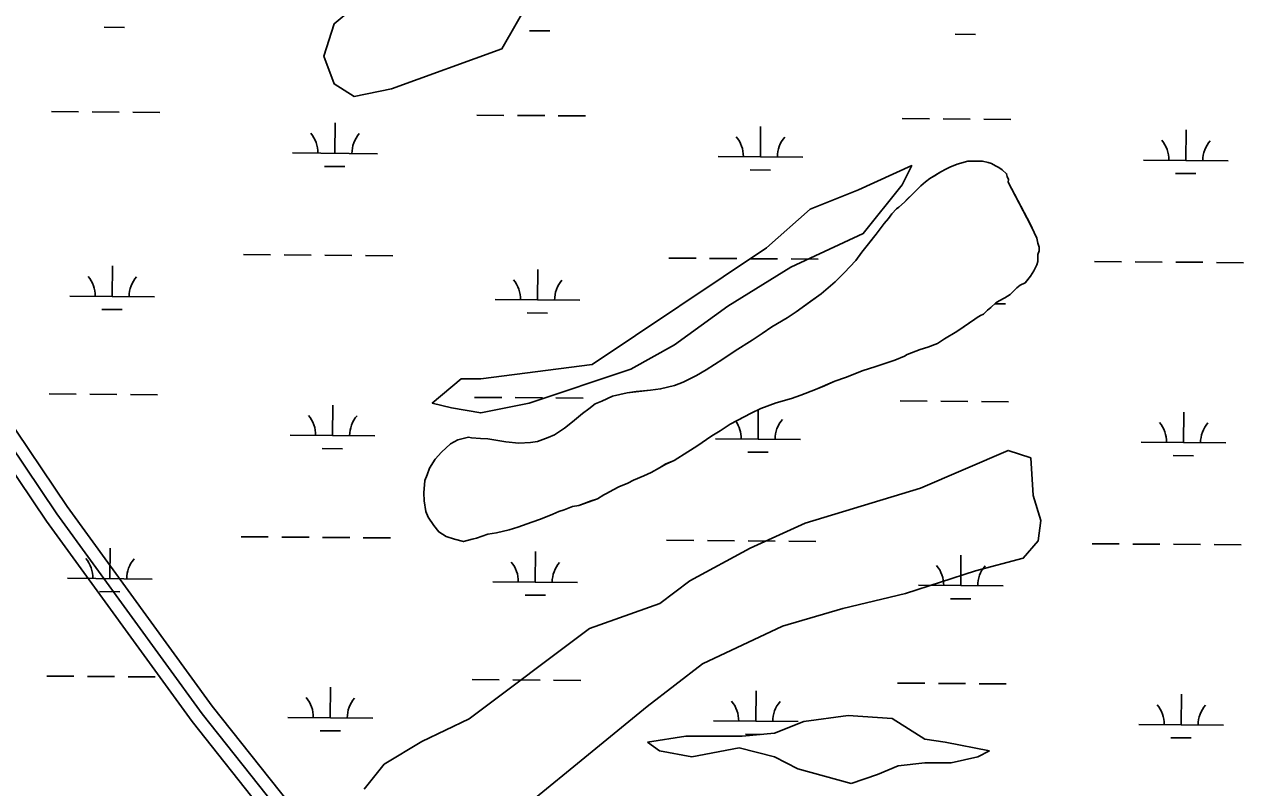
# Model space of a CAD drawing. Extents: x 3271442 to 3309282, y 752266 to 777610.
# Drawn here: x 3292603 to 3294042, y 759680 to 760579 of the extents above; entities that cross this region are included whole.
import ezdxf

# ---------------------------------------------------------------- set-up
doc = ezdxf.new("R2010")
doc.units = 0
for name, color, linetype in [('V-ROAD-CNTR', 7, 'Continuous'), ('V-SITE-VEGE', 7, 'Continuous'), ('V-TOPO-SHOR', 7, 'Continuous'), ('V-WETL-SWMP', 7, 'Continuous')]:
    doc.layers.add(name, color=color, linetype=linetype)

msp = doc.modelspace()

# ---------------------------------------------------------------- linework, layer by layer
at = {"layer": 'V-ROAD-CNTR'}
for points in [[(3291710.2, 762151), (3291884, 761617.6), (3292156.5, 760856.4), (3292211.8, 760716.1), (3292229.3, 760668.3), (3292244.5, 760630.3), (3292259.9, 760602), (3292280.3, 760564.6), (3292299.8, 760529.8), (3292338.4, 760467.9), (3292387.8, 760390.2), (3292491, 760226), (3292641.7, 760002.5), (3292813.1, 759766.6), (3292983.7, 759551.8), (3293204, 759296.3), (3293369.7, 759111.2), (3293474.9, 759003.5), (3293538.2, 758954.1), (3293592, 758926.2), (3293632.5, 758908), (3293657.7, 758906), (3293679.3, 758903.1), (3293711, 758901.8)], [(3292319.9, 760526), (3292351.1, 760475.9), (3292400.5, 760398.3), (3292503.5, 760234.2), (3292653.9, 760011.1), (3292825.1, 759775.7), (3292995.2, 759561.3), (3293215.3, 759306.2), (3293380.7, 759121.5), (3293484.9, 759014.7), (3293546.3, 758966.8), (3293598.5, 758939.7), (3293636.3, 758922.7), (3293659.3, 758920.9), (3293680.6, 758918.1), (3293711.6, 758916.8)], [(3292289, 760518.8), (3292325.8, 760459.9), (3292375.2, 760382.2), (3292478.4, 760217.8), (3292629.4, 759993.8), (3292801.2, 759757.5), (3292972.1, 759542.2), (3293192.7, 759286.4), (3293358.7, 759101), (3293464.8, 758992.3), (3293530, 758941.5), (3293584.8, 758913)]]:
    msp.add_lwpolyline(points, dxfattribs=at)
at = {"layer": 'V-SITE-VEGE'}
for points in [[(3293036.7, 760503.2), (3292992.3, 760494.3), (3292968.7, 760509.1), (3292956.8, 760541.7), (3292968.7, 760580.1), (3293004.1, 760609.7), (3293054.4, 760636.3), (3293160.8, 760680.7), (3293196.3, 760686.6), (3293220, 760660), (3293202.2, 760612.7), (3293166.8, 760550.5)], [(3293478.8, 760315.7), (3293530.2, 760361.5), (3293587.4, 760384.3), (3293650.2, 760412.9), (3293638.8, 760390), (3293593.1, 760332.9), (3293507.4, 760292.9), (3293433.1, 760247.1), (3293370.3, 760201.4), (3293318.8, 760172.8), (3293198.8, 760132.8), (3293141.7, 760121.3), (3293107.4, 760127.1), (3293084.5, 760132.8), (3293118.8, 760161.4), (3293141.7, 760161.4), (3293273.1, 760178.5)]]:
    msp.add_lwpolyline(points, close=True, dxfattribs=at)
msp.add_lwpolyline([(3293004.1, 759677.7), (3293027.8, 759707.2), (3293072.1, 759733.9), (3293128.3, 759760.5), (3293270.2, 759867), (3293353, 759896.6), (3293388.5, 759923.2), (3293459.5, 759961.7), (3293524.5, 759991.3), (3293660.5, 760032.7), (3293764, 760077.1), (3293790.6, 760068.2), (3293793.5, 760023.9), (3293802.4, 759994.3), (3293799.5, 759970.6), (3293781.7, 759949.9), (3293725.5, 759935.1), (3293642.8, 759908.5), (3293568.8, 759890.7), (3293497.9, 759870), (3293403.3, 759825.6), (3293338.2, 759775.3), (3293273.2, 759722), (3293193.4, 759656.9)], dxfattribs=at)
at = {"layer": 'V-TOPO-SHOR'}
for points in [[(3293162, 760088.6), (3293171.3, 760087.2), (3293186.6, 760085.8), (3293200.6, 760086.4), (3293208.6, 760087.7), (3293221.2, 760092.3), (3293228.6, 760095.6), (3293240.6, 760103.5), (3293249.9, 760110.8), (3293262, 760120.7), (3293269.3, 760126), (3293276.6, 760132), (3293284.6, 760135.2), (3293297.3, 760141.2), (3293314.6, 760145.1), (3293325.3, 760146.4), (3293341.9, 760148.3), (3293353.9, 760149.6), (3293370.5, 760153.5), (3293380.5, 760157.4), (3293396.5, 760165.3), (3293407.9, 760171.9), (3293427.2, 760184.5), (3293441.9, 760194.4), (3293461.9, 760206.9), (3293473.9, 760214.9), (3293485.3, 760222.8), (3293503.3, 760233.4), (3293514, 760240.6), (3293531.3, 760253.2), (3293543.3, 760261.8), (3293560, 760275.7), (3293570.7, 760286.3), (3293584.1, 760300.9), (3293591.5, 760310.8), (3293600.8, 760322.7), (3293608.2, 760332), (3293617.6, 760344.6), (3293622.9, 760350.6), (3293626.9, 760355.9), (3293632.3, 760361.8), (3293634.9, 760363.8), (3293641.6, 760369.8), (3293645, 760373.1), (3293651.6, 760379.7), (3293655, 760383), (3293661, 760389), (3293666.3, 760393.6), (3293671.7, 760397.6), (3293677, 760400.9), (3293684.4, 760405.5), (3293690.4, 760408.8), (3293695, 760410.8), (3293703.7, 760414.7), (3293716.4, 760418), (3293722.3, 760418), (3293730.3, 760417.9), (3293733.6, 760417.9), (3293740.3, 760416.6), (3293744.3, 760415.2), (3293748.9, 760412.5), (3293752.9, 760410.5), (3293756.9, 760407.8), (3293762.2, 760403.2), (3293762.8, 760399.8), (3293764.2, 760396.5), (3293764.1, 760393.2), (3293790.5, 760343.2)], [(3293790.5, 760343.2), (3293794.5, 760333.8), (3293797.8, 760327.2), (3293799.1, 760321.2), (3293800.4, 760316.5), (3293800.4, 760312.5), (3293799, 760307.9), (3293799, 760303.9), (3293799, 760299.9), (3293797.6, 760295.9), (3293796.3, 760292.6), (3293794.3, 760288.6), (3293790.2, 760282.6), (3293788.2, 760280), (3293786.2, 760277.3), (3293784.2, 760274.7), (3293778.2, 760272), (3293774.2, 760268.7), (3293766.2, 760260.8), (3293760.2, 760256.8), (3293753.5, 760253.5), (3293749.5, 760250.9), (3293743.5, 760245.6), (3293739.5, 760242.3), (3293734.8, 760237.6), (3293731.5, 760236.3), (3293727.5, 760233.7), (3293724.8, 760231.7), (3293712.1, 760223.1), (3293703.5, 760217.2), (3293688.8, 760208.6), (3293680.8, 760203.3), (3293669.4, 760198.7), (3293660.1, 760196.1), (3293644.8, 760190.1), (3293641.5, 760188.2), (3293630.1, 760183.6), (3293606.8, 760175.7), (3293592.8, 760171.1), (3293572.2, 760163.2), (3293559.5, 760158.6), (3293547.5, 760153.3), (3293536.8, 760148.7), (3293519.5, 760142.2), (3293508.2, 760138.2), (3293490.2, 760133), (3293472.2, 760126.4), (3293460.9, 760121.1), (3293444.9, 760112.6), (3293436.2, 760107.9), (3293424.2, 760100), (3293414.2, 760094.1), (3293396.8, 760082.2), (3293386.2, 760075.6), (3293370.1, 760065), (3293360.1, 760061.1), (3293352.8, 760056.4), (3293342.8, 760051.2), (3293334.1, 760047.2), (3293322.1, 760041.9), (3293315.5, 760038.6), (3293304.8, 760034), (3293298.1, 760030.7), (3293290.1, 760026.1), (3293286.8, 760024.8), (3293279.5, 760020.2), (3293272.1, 760017.5), (3293257.5, 760012.3), (3293250.1, 760011), (3293240.1, 760007), (3293234.1, 760005.1), (3293226.8, 760001.8), (3293212.2, 759995.9), (3293202.2, 759992.6), (3293185.5, 759986.7), (3293175.5, 759983.4), (3293160.2, 759980.1), (3293150.2, 759978.2), (3293136.9, 759973.6), (3293131.6, 759972.3), (3293121.6, 759969.7), (3293110.9, 759972.4), (3293101, 759975.7), (3293092.3, 759981.1), (3293086.4, 759988.5), (3293079.8, 759998.5), (3293077.1, 760005.1), (3293075.2, 760017.8), (3293074.6, 760027.1), (3293076, 760041.7), (3293078.7, 760048.4), (3293081.4, 760056.3), (3293088.1, 760066.9), (3293095.4, 760074.9), (3293106.1, 760084.8), (3293114.8, 760089.4), (3293127.4, 760092.7), (3293130.8, 760092), (3293141.4, 760091.3), (3293150.1, 760090.6), (3293162, 760088.6)]]:
    msp.add_lwpolyline(points, dxfattribs=at)
at = {"layer": 'V-WETL-SWMP'}
for p, q in [((3292697.6, 760575.9), (3292721.6, 760575.7)), ((3293199.4, 760571.8), (3293223.4, 760571.6)), ((3293701.3, 760567.7), (3293725.3, 760567.5)), ((3292635.3, 760476.4), (3292667.3, 760476.2)), ((3292683.3, 760476.1), (3292715.3, 760475.8)), ((3292731.3, 760475.7), (3292763.3, 760475.4)), ((3292969.8, 760427.3), (3292970.1, 760463.3)), ((3293137.2, 760472.3), (3293169.2, 760472)), ((3293185.2, 760471.9), (3293217.2, 760471.7)), ((3293233.2, 760471.5), (3293265.2, 760471.3)), ((3293639.1, 760468.2), (3293671.1, 760467.9)), ((3293687.1, 760467.8), (3293719.1, 760467.5)), ((3293735.1, 760467.4), (3293767.1, 760467.1)), ((3293471.7, 760423.1), (3293472, 760459.1)), ((3293973.6, 760419), (3293973.9, 760455)), ((3292919.8, 760427.7), (3293019.8, 760426.8)), ((3293421.7, 760423.5), (3293521.7, 760422.7)), ((3293923.6, 760419.4), (3294023.6, 760418.6)), ((3292957.6, 760411.9), (3292981.6, 760411.7)), ((3293459.5, 760407.8), (3293483.5, 760407.6)), ((3293684.4, 760405.5), (3293671.7, 760397.6)), ((3293690.4, 760408.8), (3293684.4, 760405.5)), ((3293695, 760410.8), (3293690.4, 760408.8)), ((3293703.7, 760414.7), (3293695, 760410.8)), ((3293716.4, 760418), (3293703.7, 760414.7)), ((3293733.6, 760417.9), (3293716.4, 760418)), ((3293740.3, 760416.6), (3293733.6, 760417.9)), ((3293744.3, 760415.2), (3293740.3, 760416.6)), ((3293748.9, 760412.5), (3293744.3, 760415.2)), ((3293752.9, 760410.5), (3293748.9, 760412.5)), ((3293756.9, 760407.8), (3293752.9, 760410.5)), ((3293762.2, 760403.2), (3293756.9, 760407.8)), ((3293666.3, 760393.6), (3293661, 760389)), ((3293671.7, 760397.6), (3293666.3, 760393.6)), ((3293762.8, 760399.8), (3293762.2, 760403.2)), ((3293764.2, 760396.5), (3293762.8, 760399.8)), ((3293764.1, 760393.2), (3293764.2, 760396.5)), ((3293790.5, 760343.1), (3293764.1, 760393.2)), ((3293961.4, 760403.7), (3293985.4, 760403.5)), ((3293661, 760389), (3293641.6, 760369.8)), ((3293632.3, 760361.8), (3293626.9, 760355.9)), ((3293634.9, 760363.8), (3293632.3, 760361.8)), ((3293641.6, 760369.8), (3293634.9, 760363.8)), ((3293622.9, 760350.6), (3293617.6, 760344.6)), ((3293626.9, 760355.9), (3293622.9, 760350.6)), ((3293617.6, 760344.6), (3293608.2, 760332)), ((3293794.5, 760333.8), (3293790.5, 760343.1)), ((3293797.8, 760327.1), (3293794.5, 760333.8)), ((3293608.2, 760332), (3293591.5, 760310.8)), ((3293799.1, 760321.2), (3293797.8, 760327.1)), ((3293800.4, 760316.5), (3293799.1, 760321.2)), ((3292861.9, 760308.1), (3292893.9, 760307.8)), ((3292909.9, 760307.7), (3292941.9, 760307.4)), ((3292957.9, 760307.3), (3292989.9, 760307)), ((3293005.9, 760306.9), (3293037.9, 760306.6)), ((3293591.5, 760310.8), (3293584.1, 760300.8)), ((3293799, 760307.9), (3293800.4, 760312.5)), ((3293799, 760299.9), (3293799, 760307.9)), ((3293800.4, 760312.5), (3293800.4, 760316.5)), ((3292706.9, 760258.6), (3292707.2, 760294.6)), ((3293208.8, 760254.5), (3293209.1, 760290.5)), ((3293363.8, 760303.9), (3293395.8, 760303.7)), ((3293411.8, 760303.5), (3293443.8, 760303.3)), ((3293459.8, 760303.1), (3293491.8, 760302.9)), ((3293507.8, 760302.8), (3293539.8, 760302.5)), ((3293584.1, 760300.8), (3293570.7, 760286.3)), ((3293794.3, 760288.6), (3293796.3, 760292.6)), ((3293796.3, 760292.6), (3293797.6, 760295.9)), ((3293797.6, 760295.9), (3293799, 760299.9)), ((3293865.7, 760299.8), (3293897.7, 760299.5)), ((3293913.7, 760299.4), (3293945.7, 760299.1)), ((3293961.7, 760299), (3293993.7, 760298.8)), ((3294009.7, 760298.6), (3294041.7, 760298.4)), ((3293560, 760275.7), (3293543.3, 760261.8)), ((3293570.7, 760286.3), (3293560, 760275.7)), ((3293784.2, 760274.7), (3293790.2, 760282.6)), ((3293790.2, 760282.6), (3293794.3, 760288.6)), ((3293543.3, 760261.8), (3293514, 760240.6)), ((3293766.2, 760260.8), (3293774.2, 760268.7)), ((3293774.2, 760268.7), (3293778.2, 760272)), ((3293778.2, 760272), (3293784.2, 760274.7)), ((3292656.9, 760259), (3292756.9, 760258.2)), ((3293158.8, 760254.9), (3293258.8, 760254.1)), ((3293743.5, 760245.6), (3293749.5, 760250.9)), ((3293748.6, 760250), (3293760.7, 760249.9)), ((3293749.5, 760250.9), (3293753.5, 760253.5)), ((3293753.5, 760253.5), (3293760.2, 760256.8)), ((3293760.2, 760256.8), (3293766.2, 760260.8)), ((3292694.8, 760243.3), (3292718.8, 760243.1)), ((3293196.7, 760239.1), (3293220.7, 760238.9)), ((3293503.3, 760233.4), (3293485.3, 760222.8)), ((3293514, 760240.6), (3293503.3, 760233.4)), ((3293724.8, 760231.7), (3293727.5, 760233.7)), ((3293727.5, 760233.7), (3293731.5, 760236.3)), ((3293731.5, 760236.3), (3293734.8, 760237.6)), ((3293734.8, 760237.6), (3293739.5, 760242.3)), ((3293739.5, 760242.3), (3293743.5, 760245.6)), ((3293485.3, 760222.8), (3293473.9, 760214.9)), ((3293703.5, 760217.1), (3293724.8, 760231.7)), ((3293461.9, 760206.9), (3293441.9, 760194.4)), ((3293473.9, 760214.9), (3293461.9, 760206.9)), ((3293680.8, 760203.3), (3293688.8, 760208.6)), ((3293688.8, 760208.6), (3293703.5, 760217.1)), ((3293441.9, 760194.4), (3293427.2, 760184.5)), ((3293641.5, 760188.2), (3293644.8, 760190.1)), ((3293644.8, 760190.1), (3293660.1, 760196.1)), ((3293660.1, 760196.1), (3293669.4, 760198.7)), ((3293669.4, 760198.7), (3293680.8, 760203.3)), ((3293427.2, 760184.5), (3293407.9, 760171.9)), ((3293592.8, 760171.1), (3293606.8, 760175.7)), ((3293606.8, 760175.7), (3293630.1, 760183.6)), ((3293630.1, 760183.6), (3293641.5, 760188.2)), ((3293396.5, 760165.3), (3293380.5, 760157.4)), ((3293407.9, 760171.9), (3293396.5, 760165.3)), ((3293559.5, 760158.6), (3293572.2, 760163.2)), ((3293572.2, 760163.2), (3293592.8, 760171.1)), ((3293341.9, 760148.3), (3293314.6, 760145.1)), ((3293353.9, 760149.6), (3293341.9, 760148.3)), ((3293370.5, 760153.5), (3293353.9, 760149.6)), ((3293380.5, 760157.4), (3293370.5, 760153.5)), ((3293519.5, 760142.1), (3293536.8, 760148.7)), ((3293536.8, 760148.7), (3293559.5, 760158.6)), ((3292632.6, 760143.8), (3292664.6, 760143.5)), ((3292680.6, 760143.4), (3292712.6, 760143.1)), ((3292728.6, 760143), (3292760.6, 760142.7)), ((3293134.5, 760139.6), (3293166.5, 760139.4)), ((3293182.5, 760139.3), (3293214.5, 760139)), ((3293230.5, 760138.9), (3293262.5, 760138.6)), ((3293276.6, 760131.9), (3293269.3, 760126)), ((3293284.6, 760135.2), (3293276.6, 760131.9)), ((3293297.3, 760141.2), (3293284.6, 760135.2)), ((3293314.6, 760145.1), (3293297.3, 760141.2)), ((3293472.2, 760126.4), (3293490.2, 760133)), ((3293490.2, 760133), (3293508.2, 760138.2)), ((3293508.2, 760138.2), (3293519.5, 760142.1)), ((3293636.4, 760135.5), (3293668.4, 760135.3)), ((3293684.4, 760135.1), (3293716.4, 760134.9)), ((3293732.4, 760134.7), (3293764.4, 760134.5)), ((3292967, 760094.6), (3292967.3, 760130.6)), ((3293262, 760120.7), (3293249.9, 760110.8)), ((3293269.3, 760126), (3293262, 760120.7)), ((3293436.2, 760107.9), (3293460.9, 760121.1)), ((3293460.9, 760121.1), (3293472.2, 760126.4)), ((3293468.9, 760090.5), (3293469.2, 760125)), ((3293970.8, 760086.3), (3293971.1, 760122.3)), ((3293240.6, 760103.5), (3293228.6, 760095.6)), ((3293249.9, 760110.8), (3293240.6, 760103.5)), ((3293424.2, 760100), (3293436.2, 760107.9)), ((3292917, 760095), (3293017, 760094.2)), ((3293114.8, 760089.4), (3293106.1, 760084.8)), ((3293127.4, 760092.7), (3293114.8, 760089.4)), ((3293130.8, 760092), (3293127.4, 760092.7)), ((3293141.4, 760091.3), (3293130.8, 760092)), ((3293150.1, 760090.6), (3293141.4, 760091.3)), ((3293162, 760088.6), (3293150.1, 760090.6)), ((3293171.3, 760087.2), (3293162, 760088.6)), ((3293221.2, 760092.3), (3293208.6, 760087.7)), ((3293228.6, 760095.6), (3293221.2, 760092.3)), ((3293396.8, 760082.2), (3293414.2, 760094.1)), ((3293414.2, 760094.1), (3293424.2, 760100)), ((3293418.9, 760090.9), (3293518.9, 760090.1)), ((3292954.9, 760079.3), (3292978.9, 760079.1)), ((3293095.4, 760074.9), (3293088.1, 760066.9)), ((3293106.1, 760084.8), (3293095.4, 760074.9)), ((3293186.6, 760085.8), (3293171.3, 760087.2)), ((3293200.6, 760086.4), (3293186.6, 760085.8)), ((3293208.6, 760087.7), (3293200.6, 760086.4)), ((3293370.1, 760065), (3293386.1, 760075.6)), ((3293386.1, 760075.6), (3293396.8, 760082.2)), ((3293456.8, 760075.1), (3293480.8, 760074.9)), ((3293920.8, 760086.7), (3294020.8, 760085.9)), ((3293088.1, 760066.9), (3293081.4, 760056.3)), ((3293352.8, 760056.4), (3293360.1, 760061)), ((3293360.1, 760061), (3293370.1, 760065)), ((3293958.7, 760071), (3293982.7, 760070.8)), ((3293078.7, 760048.4), (3293076, 760041.7)), ((3293081.4, 760056.3), (3293078.7, 760048.4)), ((3293322.1, 760041.9), (3293334.1, 760047.2)), ((3293334.1, 760047.2), (3293342.8, 760051.1)), ((3293342.8, 760051.1), (3293352.8, 760056.4)), ((3293076, 760041.7), (3293074.6, 760027.1)), ((3293290.1, 760026.1), (3293298.1, 760030.7)), ((3293298.1, 760030.7), (3293304.8, 760034)), ((3293304.8, 760034), (3293315.5, 760038.6)), ((3293315.5, 760038.6), (3293322.1, 760041.9)), ((3293074.6, 760027.1), (3293075.2, 760017.8)), ((3293075.2, 760017.8), (3293077.1, 760005.1)), ((3293257.5, 760012.3), (3293279.5, 760020.2)), ((3293279.5, 760020.2), (3293286.8, 760024.8)), ((3293286.8, 760024.8), (3293290.1, 760026.1)), ((3293077.1, 760005.1), (3293079.8, 759998.5)), ((3293226.8, 760001.8), (3293234.1, 760005.1)), ((3293234.1, 760005.1), (3293240.1, 760007)), ((3293240.1, 760007), (3293250.1, 760011)), ((3293250.1, 760011), (3293257.5, 760012.3)), ((3293079.8, 759998.5), (3293086.4, 759988.5)), ((3293086.4, 759988.5), (3293092.3, 759981.1)), ((3293185.5, 759986.7), (3293202.2, 759992.6)), ((3293202.2, 759992.6), (3293212.2, 759995.9)), ((3293212.2, 759995.9), (3293226.8, 760001.8)), ((3292859.2, 759975.4), (3292891.2, 759975.1)), ((3292907.2, 759975), (3292939.2, 759974.8)), ((3292955.2, 759974.6), (3292987.2, 759974.4)), ((3293003.2, 759974.2), (3293035.2, 759974)), ((3293092.3, 759981.1), (3293101, 759975.7)), ((3293101, 759975.7), (3293110.9, 759972.4)), ((3293121.6, 759969.7), (3293136.9, 759973.6)), ((3293136.9, 759973.6), (3293150.2, 759978.2)), ((3293150.2, 759978.2), (3293160.2, 759980.1)), ((3293160.2, 759980.1), (3293175.5, 759983.4)), ((3293175.5, 759983.4), (3293185.5, 759986.7)), ((3292704.2, 759925.9), (3292704.5, 759961.9)), ((3293110.9, 759972.4), (3293121.6, 759969.7)), ((3293361.1, 759971.3), (3293393.1, 759971)), ((3293409.1, 759970.9), (3293441.1, 759970.6)), ((3293457.1, 759970.5), (3293489.1, 759970.2)), ((3293505.1, 759970.1), (3293537.1, 759969.8)), ((3293863, 759967.1), (3293895, 759966.9)), ((3293911, 759966.7), (3293943, 759966.5)), ((3293959, 759966.4), (3293991, 759966.1)), ((3294007, 759966), (3294039, 759965.7)), ((3293206.1, 759921.8), (3293206.4, 759957.8)), ((3293708, 759917.7), (3293708.3, 759953.7)), ((3292654.2, 759926.4), (3292754.2, 759925.5)), ((3293156.1, 759922.2), (3293256.1, 759921.4)), ((3293658, 759918.1), (3293758, 759917.3)), ((3292692.1, 759910.6), (3292716.1, 759910.4)), ((3293194, 759906.5), (3293218, 759906.3)), ((3293695.9, 759902.3), (3293719.9, 759902.1)), ((3292629.8, 759811.1), (3292661.8, 759810.9)), ((3292677.8, 759810.7), (3292709.8, 759810.5)), ((3292725.8, 759810.3), (3292757.8, 759810.1)), ((3293131.7, 759807), (3293163.7, 759806.7)), ((3293179.7, 759806.6), (3293211.7, 759806.3)), ((3293227.7, 759806.2), (3293259.7, 759805.9)), ((3293633.6, 759802.9), (3293665.6, 759802.6)), ((3293681.6, 759802.5), (3293713.6, 759802.2)), ((3293729.6, 759802.1), (3293761.6, 759801.8)), ((3292964.3, 759761.9), (3292964.6, 759797.9)), ((3293466.2, 759757.8), (3293466.5, 759793.8)), ((3293968.1, 759753.7), (3293968.4, 759789.7)), ((3292914.3, 759762.3), (3293014.3, 759761.5)), ((3293416.2, 759758.2), (3293516.2, 759757.4)), ((3293523, 759757.6), (3293488.2, 759743.7)), ((3293575.1, 759764.6), (3293523, 759757.6)), ((3293627.3, 759761.1), (3293575.1, 759764.6)), ((3293665.5, 759736.7), (3293627.3, 759761.1)), ((3292952.2, 759746.6), (3292976.2, 759746.4)), ((3293488.2, 759743.7), (3293450, 759740.2)), ((3293918.1, 759754.1), (3294018.1, 759753.3)), ((3293383.9, 759740.2), (3293338.7, 759733.2)), ((3293338.7, 759733.2), (3293352.6, 759722.8)), ((3293450, 759740.2), (3293383.9, 759740.2)), ((3293454.1, 759742.5), (3293473.2, 759742.3)), ((3293689.8, 759733.2), (3293665.5, 759736.7)), ((3293742, 759722.8), (3293689.8, 759733.2)), ((3293955.9, 759738.3), (3293979.9, 759738.1)), ((3293352.6, 759722.8), (3293390.9, 759715.8)), ((3293390.9, 759715.8), (3293446.5, 759726.3)), ((3293446.5, 759726.3), (3293488.2, 759715.8)), ((3293488.2, 759715.8), (3293516, 759701.9)), ((3293696.8, 759708.9), (3293728.1, 759715.8)), ((3293728.1, 759715.8), (3293742, 759722.8)), ((3293516, 759701.9), (3293578.6, 759684.5)), ((3293609.9, 759695), (3293634.2, 759705.4)), ((3293634.2, 759705.4), (3293665.5, 759708.9)), ((3293665.5, 759708.9), (3293696.8, 759708.9)), ((3293578.6, 759684.5), (3293609.9, 759695))]:
    msp.add_line(p, q, dxfattribs=at)
for centre, start, end in [((3292914.5, 760428.2), 358.7563, 40.2999), ((3293025, 760427.3), 138.7563, 180.2999), ((3293416.4, 760424.1), 358.7563, 40.2999), ((3293526.9, 760423.1), 138.7563, 180.2999), ((3293918.3, 760419.9), 358.7563, 40.2999), ((3294028.8, 760419), 138.7563, 180.2999), ((3292651.7, 760259.5), 358.7563, 40.2999), ((3292762.2, 760258.6), 138.7563, 180.2999), ((3293153.6, 760255.4), 358.7563, 40.2999), ((3293264.1, 760254.5), 138.7563, 180.2999), ((3292911.8, 760095.5), 358.7563, 40.2999), ((3293022.3, 760094.6), 138.7563, 180.2999), ((3293413.7, 760091.4), 358.7563, 34.6077), ((3293524.2, 760090.5), 138.7563, 180.2999), ((3293915.6, 760087.3), 358.7563, 40.2999), ((3294026.1, 760086.3), 138.7563, 180.2999), ((3292649, 759926.9), 358.7563, 40.2999), ((3292759.4, 759926), 138.7563, 180.2999), ((3293150.9, 759922.7), 358.7563, 40.2999), ((3293261.3, 759921.8), 138.7563, 180.2999), ((3293652.7, 759918.6), 358.7563, 40.2999), ((3293763.2, 759917.7), 138.7563, 180.2999), ((3292909.1, 759762.9), 358.7563, 40.2999), ((3293019.5, 759762), 138.7563, 180.2999), ((3293410.9, 759758.7), 358.7563, 40.2999), ((3293521.4, 759757.8), 138.7563, 180.2999), ((3293912.8, 759754.6), 358.7563, 40.2999), ((3294023.3, 759753.7), 138.7563, 180.2999)]:
    msp.add_arc(centre, 35.2, start, end, dxfattribs=at)

doc.saveas('drawing.dxf')
